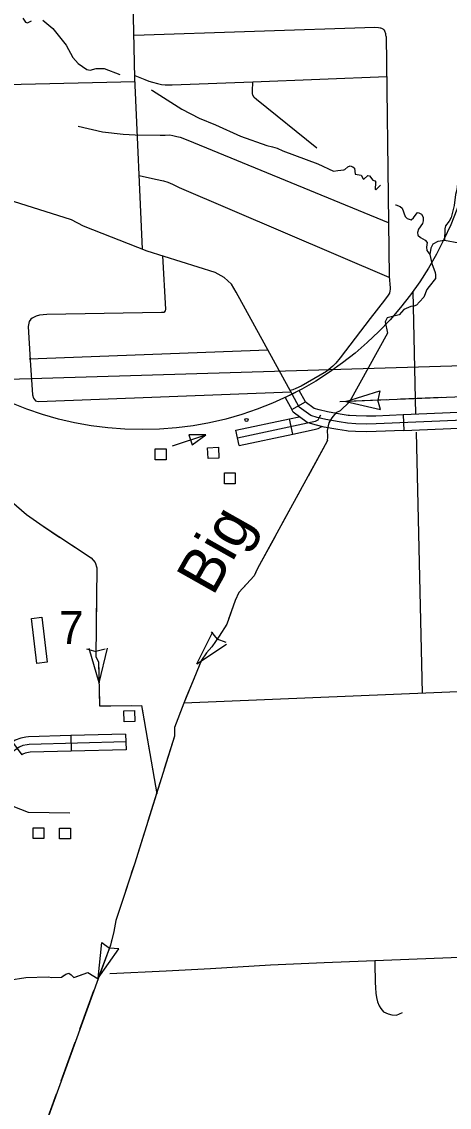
# Model space of a CAD drawing. Extents: x 1671357 to 13005564, y 567358 to 14261451.
# Drawn here: x 12758304.288 to 12758305.663, y 14259942.041 to 14259945.527 of the extents above; entities that cross this region are included whole.
import ezdxf

# ---------------------------------------------------------------- set-up
doc = ezdxf.new("R2010")
doc.units = 0
for name, color, linetype in [('31', 7, 'Continuous'), ('32', 7, 'Continuous'), ('33', 7, 'Continuous'), ('34', 7, 'Continuous'), ('35', 7, 'Continuous'), ('43', 7, 'Continuous'), ('5', 7, 'Continuous'), ('56', 7, 'Continuous'), ('6', 7, 'Continuous'), ('63', 7, 'Continuous'), ('Default', 7, 'Continuous')]:
    doc.layers.add(name, color=color, linetype=linetype)

msp = doc.modelspace()

# ---------------------------------------------------------------- linework, layer by layer
at = {"layer": '31'}
msp.add_line((12758305.5155, 14259944.2648), (12758305.5176, 14259944.2147), dxfattribs=at)
for points in [[(12758305.1581, 14259944.3315), (12758304.9781, 14259944.6583), (12758304.9633, 14259944.6845), (12758304.9396, 14259944.7053), (12758304.9102, 14259944.7221), (12758304.6922, 14259944.7904), (12758304.4872, 14259944.8701), (12758304.4483, 14259944.8909), (12758304.2412, 14259944.9558), (12758303.9561, 14259945.0462), (12758303.8751, 14259945.0611), (12758303.7801, 14259945.0756), (12758303.6861, 14259945.1079), (12758303.6598, 14259945.1186), (12758303.6334, 14259945.1368), (12758303.6062, 14259945.1656)], [(12758306.4578, 14259944.0184), (12758306.4559, 14259944.027), (12758306.4499, 14259944.0481), (12758306.441, 14259944.076), (12758306.4344, 14259944.0933), (12758306.4207, 14259944.1185), (12758306.4102, 14259944.1312), (12758306.3953, 14259944.1442), (12758306.3736, 14259944.1564), (12758306.271, 14259944.2228), (12758306.2255, 14259944.2518), (12758306.2108, 14259944.2615), (12758306.2013, 14259944.2648), (12758306.1691, 14259944.2673), (12758305.4278, 14259944.236), (12758305.3972, 14259944.2351), (12758305.3628, 14259944.2361), (12758305.3356, 14259944.2381), (12758305.3088, 14259944.2419), (12758305.2661, 14259944.2495), (12758305.2383, 14259944.2564), (12758305.2177, 14259944.2625), (12758305.1811, 14259944.2896), (12758305.1582, 14259944.3313)], [(12758305.3423, 14259944.2627), (12758305.3382, 14259944.263), (12758305.3127, 14259944.2667), (12758305.2713, 14259944.274), (12758305.2449, 14259944.2806), (12758305.229, 14259944.2853), (12758305.2004, 14259944.3065), (12758305.2005, 14259944.3064)], [(12758305.3386, 14259944.2128), (12758305.3329, 14259944.2132), (12758305.3048, 14259944.2172), (12758305.2608, 14259944.225), (12758305.2318, 14259944.2322), (12758305.2063, 14259944.2398), (12758305.1618, 14259944.2728), (12758305.1566, 14259944.2822)], [(12758305.5155, 14259944.2648), (12758305.4269, 14259944.261), (12758305.3972, 14259944.2601), (12758305.3641, 14259944.2611), (12758305.3423, 14259944.2627)], [(12758305.6916, 14259944.2722), (12758305.5155, 14259944.2648)], [(12758305.5176, 14259944.2147), (12758305.6937, 14259944.2222)], [(12758305.5176, 14259944.2147), (12758305.4287, 14259944.211), (12758305.3972, 14259944.21), (12758305.3615, 14259944.2111), (12758305.3386, 14259944.2128)]]:
    msp.add_lwpolyline(points, dxfattribs=at)
msp.add_lwpolyline([(12758305.1566, 14259944.2822), (12758305.2005, 14259944.3064), (12758305.1801, 14259944.3434), (12758305.1581, 14259944.3315), (12758305.1361, 14259944.3207), (12758305.1566, 14259944.2822)], close=True, dxfattribs=at)
at = {"layer": '32'}
for p, q in [((12758305.1599, 14259944.2032), (12758305.1495, 14259944.2522)), ((12758304.9874, 14259944.1667), (12758304.977, 14259944.2157)), ((12758304.2586, 14259943.2133), (12758304.2882, 14259943.1729)), ((12758304.4462, 14259943.235), (12758304.4476, 14259943.1849)), ((12758304.6224, 14259943.2397), (12758304.6238, 14259943.1896))]:
    msp.add_line(p, q, dxfattribs=at)
for points in [[(12758304.6766, 14259944.7964), (12758304.6524, 14259945.3473), (12758304.6454, 14259945.641), (12758304.6422, 14259946.0099), (12758304.6326, 14259946.3704)], [(12758305.4242, 14259945.5082), (12758304.6497, 14259945.4828)], [(12758305.4604, 14259945.4798), (12758305.4595, 14259945.4848), (12758305.4591, 14259945.4878), (12758305.4583, 14259945.4914), (12758305.4575, 14259945.4938), (12758305.4571, 14259945.4944), (12758305.4564, 14259945.4961), (12758305.4557, 14259945.4977), (12758305.4549, 14259945.4997), (12758305.4544, 14259945.4999), (12758305.4533, 14259945.5014), (12758305.4504, 14259945.5033), (12758305.4488, 14259945.5041), (12758305.4463, 14259945.5052), (12758305.4432, 14259945.5061), (12758305.441, 14259945.5064), (12758305.4356, 14259945.5072), (12758305.4242, 14259945.5082)], [(12758305.4604, 14259945.4798), (12758305.4677, 14259944.8828), (12758305.4705, 14259944.7084), (12758305.4732, 14259944.673), (12758305.4731, 14259944.667), (12758305.4726, 14259944.6626), (12758305.4709, 14259944.6549), (12758305.4668, 14259944.6487), (12758305.4551, 14259944.6328), (12758305.4086, 14259944.5741), (12758305.3127, 14259944.4478), (12758305.2989, 14259944.4309), (12758305.2925, 14259944.4239), (12758305.289, 14259944.4211), (12758305.2825, 14259944.4152), (12758305.2686, 14259944.4039), (12758305.1869, 14259944.3565), (12758305.1702, 14259944.3495), (12758305.16, 14259944.3451), (12758305.1519, 14259944.3426)], [(12758303.5987, 14259945.31), (12758304.6529, 14259945.3347)], [(12758304.6522, 14259945.3541), (12758304.684, 14259945.3411), (12758304.6969, 14259945.3363), (12758304.7084, 14259945.3327), (12758304.7249, 14259945.329), (12758304.7374, 14259945.3251), (12758304.7498, 14259945.3239), (12758304.7721, 14259945.3248), (12758305.0317, 14259945.3342), (12758305.462, 14259945.3513)], [(12758305.2379, 14259945.1213), (12758305.0436, 14259945.2771), (12758305.0357, 14259945.2838), (12758305.0314, 14259945.2917), (12758305.0302, 14259945.297), (12758305.0302, 14259945.3037), (12758305.0317, 14259945.3342)], [(12758304.47, 14259945.1915), (12758304.5485, 14259945.1738), (12758304.6146, 14259945.1663), (12758304.6528, 14259945.1635), (12758304.7337, 14259945.1623), (12758304.7497, 14259945.1632), (12758304.7647, 14259945.1638), (12758304.7745, 14259945.1618), (12758304.787, 14259945.1583), (12758304.7978, 14259945.1564), (12758304.8229, 14259945.147), (12758305.4664, 14259944.8827)], [(12758304.6662, 14259945.0329), (12758304.7182, 14259945.021), (12758304.7445, 14259945.016), (12758304.7587, 14259945.0119), (12758304.7736, 14259945.0058), (12758304.7948, 14259944.9945), (12758305.4689, 14259944.707)], [(12758304.7413, 14259944.775), (12758304.7502, 14259944.6044), (12758304.7494, 14259944.5984), (12758304.745, 14259944.5935), (12758304.738, 14259944.5929), (12758304.3687, 14259944.5866), (12758304.3457, 14259944.5853), (12758304.3351, 14259944.5819), (12758304.3282, 14259944.5783), (12758304.3217, 14259944.5754), (12758304.3181, 14259944.5719), (12758304.3124, 14259944.5643), (12758304.3094, 14259944.5481), (12758304.3153, 14259944.4398), (12758304.3226, 14259944.3293), (12758304.3261, 14259944.318), (12758304.3292, 14259944.3135), (12758304.3327, 14259944.3093), (12758304.3365, 14259944.3081), (12758304.3422, 14259944.308), (12758305.1544, 14259944.3382)], [(12758304.3121, 14259944.4444), (12758305.08, 14259944.4733)], [(12758304.9822, 14259944.1912), (12758305.2228, 14259944.2421), (12758305.2331, 14259944.2448), (12758305.2412, 14259944.2488), (12758305.2454, 14259944.2547), (12758305.25, 14259944.2649)], [(12758305.1495, 14259944.2522), (12758305.1807, 14259944.2588)], [(12758304.977, 14259944.2157), (12758305.1495, 14259944.2522)], [(12758305.1599, 14259944.2032), (12758305.2286, 14259944.2177), (12758305.2419, 14259944.2213), (12758305.2533, 14259944.2269)], [(12758304.9874, 14259944.1667), (12758305.1599, 14259944.2032)], [(12758304.6231, 14259943.2146), (12758304.3126, 14259943.2064), (12758304.3057, 14259943.2051), (12758304.2921, 14259943.2025), (12758304.2796, 14259943.1976), (12758304.2533, 14259943.1784), (12758304.242, 14259943.1699), (12758304.2111, 14259943.165), (12758304.0407, 14259943.1492), (12758303.9438, 14259943.1478), (12758303.8189, 14259943.1469)], [(12758304.4462, 14259943.235), (12758304.31, 14259943.2313), (12758304.3011, 14259943.2297), (12758304.2851, 14259943.2267), (12758304.2675, 14259943.2198), (12758304.2586, 14259943.2133)], [(12758304.6224, 14259943.2397), (12758304.4462, 14259943.235)], [(12758304.4476, 14259943.1849), (12758304.3153, 14259943.1814), (12758304.3103, 14259943.1805), (12758304.299, 14259943.1783), (12758304.2917, 14259943.1755), (12758304.2882, 14259943.1729)], [(12758304.6238, 14259943.1896), (12758304.4476, 14259943.1849)]]:
    msp.add_lwpolyline(points, dxfattribs=at)
at = {"layer": '33'}
for points in [[(12758307.3852, 14259942.5669), (12758307.2472, 14259942.5662), (12758307.122, 14259942.5671), (12758306.6177, 14259942.5589), (12758306.4747, 14259942.5523), (12758306.2626, 14259942.5448), (12758306.1076, 14259942.536), (12758305.8772, 14259942.5283), (12758305.6691, 14259942.5216), (12758305.2613, 14259942.5052), (12758305.0883, 14259942.4973), (12758304.8951, 14259942.4862), (12758304.7528, 14259942.478)], [(12758305.4241, 14259942.5117), (12758305.4239, 14259942.4822), (12758305.4247, 14259942.4628), (12758305.4248, 14259942.4433), (12758305.4258, 14259942.4246), (12758305.4274, 14259942.4082), (12758305.4295, 14259942.3939), (12758305.4327, 14259942.3797), (12758305.4377, 14259942.3672), (12758305.4429, 14259942.3581), (12758305.4518, 14259942.3482), (12758305.4669, 14259942.341), (12758305.4791, 14259942.3383), (12758305.4932, 14259942.3371), (12758305.5124, 14259942.3459)]]:
    msp.add_lwpolyline(points, dxfattribs=at)
at = {"layer": '34'}
msp.add_lwpolyline([(12758304.7528, 14259942.478), (12758304.5721, 14259942.4701)], dxfattribs=at)
at = {"layer": '35'}
for points in [[(12758304.2924, 14259945.5386), (12758304.3, 14259945.5252), (12758304.3074, 14259945.5235), (12758304.3195, 14259945.5297)], [(12758304.3562, 14259945.5315), (12758304.3884, 14259945.5047), (12758304.4311, 14259945.4519), (12758304.4532, 14259945.4117), (12758304.4703, 14259945.3926), (12758304.4975, 14259945.374), (12758304.5087, 14259945.3715), (12758304.5272, 14259945.3769), (12758304.5539, 14259945.377), (12758304.6042, 14259945.358)], [(12758305.7541, 14259945.3508), (12758305.7449, 14259945.3303), (12758305.6922, 14259945.0257), (12758305.6878, 14259944.9877), (12758305.6835, 14259944.9718), (12758305.6786, 14259944.9368), (12758305.6695, 14259944.8982), (12758305.6627, 14259944.8862), (12758305.6516, 14259944.8714), (12758305.6486, 14259944.8625), (12758305.6475, 14259944.825)], [(12758304.7049, 14259945.3085), (12758304.7086, 14259945.3065), (12758304.8034, 14259945.2458), (12758304.8587, 14259945.2173), (12758304.9114, 14259945.1961), (12758304.9918, 14259945.1596), (12758305.0766, 14259945.1296), (12758305.0952, 14259945.1254)], [(12758305.0952, 14259945.1254), (12758305.1097, 14259945.1206), (12758305.1282, 14259945.112), (12758305.2402, 14259945.0705), (12758305.291, 14259945.0468), (12758305.3052, 14259945.0491), (12758305.3239, 14259945.0509), (12758305.3278, 14259945.0527), (12758305.3375, 14259945.0608), (12758305.3447, 14259945.0645), (12758305.3535, 14259945.0612), (12758305.3584, 14259945.057), (12758305.3612, 14259945.038), (12758305.38, 14259945.0348), (12758305.3869, 14259945.023), (12758305.3889, 14259945.0218), (12758305.4012, 14259945.0334), (12758305.4072, 14259945.0319), (12758305.4172, 14259945.0186), (12758305.4243, 14259945.0166), (12758305.4268, 14259945.012), (12758305.4259, 14259945.0096), (12758305.4247, 14259944.9895), (12758305.4275, 14259944.9869), (12758305.4419, 14259945.0019)], [(12758305.4906, 14259944.9388), (12758305.4917, 14259944.9387), (12758305.5053, 14259944.9336), (12758305.5115, 14259944.9285), (12758305.521, 14259944.9011), (12758305.528, 14259944.8947), (12758305.5408, 14259944.8912), (12758305.5482, 14259944.8975), (12758305.5599, 14259944.9134), (12758305.5629, 14259944.9142), (12758305.5735, 14259944.9086), (12758305.5796, 14259944.8995), (12758305.5797, 14259944.8875), (12758305.5771, 14259944.879), (12758305.5645, 14259944.861), (12758305.5613, 14259944.8499), (12758305.5626, 14259944.8419), (12758305.5706, 14259944.8338), (12758305.5863, 14259944.8261), (12758305.592, 14259944.8177), (12758305.5903, 14259944.8035), (12758305.5914, 14259944.7929), (12758305.601, 14259944.7795)], [(12758305.6937, 14259944.8159), (12758305.6475, 14259944.825), (12758305.627, 14259944.8215), (12758305.6109, 14259944.8131), (12758305.6035, 14259944.7997), (12758305.601, 14259944.7795), (12758305.6075, 14259944.751), (12758305.6181, 14259944.7223), (12758305.6195, 14259944.714)], [(12758305.6195, 14259944.714), (12758305.6186, 14259944.7026), (12758305.5989, 14259944.6773), (12758305.5913, 14259944.6673), (12758305.5817, 14259944.6424), (12758305.5673, 14259944.6281), (12758305.5577, 14259944.6173), (12758305.5495, 14259944.6136), (12758305.5392, 14259944.6125), (12758305.5172, 14259944.6026), (12758305.5019, 14259944.5855), (12758305.4635, 14259944.5762), (12758305.4577, 14259944.5629), (12758305.4652, 14259944.5274), (12758305.3425, 14259944.3067), (12758305.3123, 14259944.2776)]]:
    msp.add_lwpolyline(points, dxfattribs=at)
at = {"layer": '43'}
for p, q in [((12758305.3307, 14259944.3077), (12758305.4401, 14259944.3417)), ((12758305.4401, 14259944.3417), (12758305.4334, 14259944.3119)), ((12758305.3307, 14259944.3077), (12758305.4425, 14259944.2824)), ((12758305.4425, 14259944.2824), (12758305.4334, 14259944.3116)), ((12758304.8515, 14259943.4657), (12758304.9026, 14259943.5682)), ((12758304.8974, 14259943.5683), (12758304.9169, 14259943.5448)), ((12758304.8515, 14259943.4657), (12758304.947, 14259943.5289)), ((12758304.9458, 14259943.534), (12758304.9172, 14259943.5446)), ((12758304.497, 14259943.5135), (12758304.5264, 14259943.5052)), ((12758304.537, 14259943.4047), (12758304.5048, 14259943.5146)), ((12758304.5563, 14259943.5127), (12758304.5268, 14259943.5052)), ((12758304.537, 14259943.4047), (12758304.5641, 14259943.516)), ((12758304.5346, 14259942.4563), (12758304.5456, 14259942.5704)), ((12758304.5346, 14259942.4563), (12758304.6011, 14259942.5496)), ((12758304.5456, 14259942.5704), (12758304.5704, 14259942.5526)), ((12758304.6011, 14259942.5496), (12758304.5708, 14259942.5525))]:
    msp.add_line(p, q, dxfattribs=at)
for points in [[(12758305.9452, 14259944.332), (12758305.3111, 14259944.3069)], [(12758305.4628, 14259944.3129), (12758305.3307, 14259944.3077)], [(12758305.6389, 14259944.3199), (12758305.5068, 14259944.3147)], [(12758305.3123, 14259944.2776), (12758305.2982, 14259944.271), (12758305.2852, 14259944.2551), (12758305.2765, 14259944.2386), (12758305.2708, 14259944.2146), (12758305.272, 14259944.1949), (12758305.2709, 14259944.1805), (12758305.0465, 14259943.7714), (12758305.0361, 14259943.7482), (12758304.9866, 14259943.6942), (12758304.9746, 14259943.6682), (12758304.9478, 14259943.5925), (12758304.9233, 14259943.5536), (12758304.8993, 14259943.5198), (12758304.8824, 14259943.5007), (12758304.8661, 14259943.4765), (12758304.8094, 14259943.3385)], [(12758305.3123, 14259944.2776), (12758305.2982, 14259944.271), (12758305.2959, 14259944.2682)], [(12758305.2712, 14259944.1839), (12758305.2709, 14259944.1805), (12758305.209, 14259944.0676)], [(12758304.0855, 14259944.1334), (12758304.3037, 14259943.9443), (12758304.3574, 14259943.907), (12758304.5114, 14259943.8053), (12758304.525, 14259943.7901), (12758304.5301, 14259943.7733), (12758304.5263, 14259943.4888), (12758304.5354, 14259943.4711), (12758304.5387, 14259943.3306), (12758304.6733, 14259943.3312), (12758304.7227, 14259943.048)], [(12758305.1878, 14259944.029), (12758305.1242, 14259943.913)], [(12758304.302, 14259943.9458), (12758304.3037, 14259943.9443), (12758304.3574, 14259943.907), (12758304.4113, 14259943.8714)], [(12758305.103, 14259943.8744), (12758305.0465, 14259943.7714), (12758305.0405, 14259943.758)], [(12758304.448, 14259943.8471), (12758304.5114, 14259943.8053), (12758304.525, 14259943.7901), (12758304.5301, 14259943.7733), (12758304.5299, 14259943.755)], [(12758304.5293, 14259943.7109), (12758304.5275, 14259943.5787)], [(12758305.0136, 14259943.7236), (12758304.9866, 14259943.6942), (12758304.9746, 14259943.6682), (12758304.9533, 14259943.6082)], [(12758304.9332, 14259943.5693), (12758304.9233, 14259943.5536), (12758304.8993, 14259943.5198), (12758304.8824, 14259943.5007), (12758304.8661, 14259943.4765), (12758304.8594, 14259943.4603)], [(12758304.527, 14259943.5347), (12758304.5263, 14259943.4888), (12758304.5354, 14259943.4711), (12758304.537, 14259943.4047)], [(12758304.8427, 14259943.4195), (12758304.8176, 14259943.3584)], [(12758304.538, 14259943.3606), (12758304.5387, 14259943.3306), (12758304.5748, 14259943.3308)], [(12758304.8176, 14259943.3584), (12758304.8094, 14259943.3385), (12758304.7935, 14259943.2968)], [(12758304.5748, 14259943.3308), (12758304.6409, 14259943.3311)], [(12758304.8094, 14259943.3385), (12758304.7799, 14259943.261), (12758304.7797, 14259943.2329), (12758304.6518, 14259942.8251)], [(12758304.6753, 14259943.3198), (12758304.698, 14259943.1895)], [(12758304.7799, 14259943.2552), (12758304.7797, 14259943.2329), (12758304.7469, 14259943.1281)], [(12758304.7056, 14259943.1461), (12758304.7227, 14259943.048)], [(12758304.7337, 14259943.086), (12758304.6941, 14259942.9599)], [(12758304.6809, 14259942.9178), (12758304.6518, 14259942.8251), (12758304.6408, 14259942.7919)], [(12758304.6518, 14259942.8251), (12758304.5908, 14259942.6415), (12758304.5844, 14259942.6054), (12758304.5739, 14259942.5614), (12758304.5337, 14259942.454), (12758303.8129, 14259940.4656), (12758303.8141, 14259940.4455), (12758303.6953, 14259940.1356)], [(12758304.6269, 14259942.75), (12758304.5908, 14259942.6415), (12758304.5877, 14259942.6239)], [(12758304.5785, 14259942.5809), (12758304.5739, 14259942.5614), (12758304.5346, 14259942.4563)], [(12758304.0166, 14259942.4412), (12758304.0492, 14259942.4282), (12758304.0727, 14259942.4406), (12758304.1162, 14259942.4482), (12758304.1545, 14259942.4425), (12758304.1796, 14259942.4413), (12758304.2186, 14259942.4497), (12758304.2464, 14259942.4499), (12758304.3011, 14259942.4576), (12758304.3735, 14259942.4605), (12758304.3853, 14259942.458), (12758304.4166, 14259942.459), (12758304.4299, 14259942.4689), (12758304.4398, 14259942.4717), (12758304.4474, 14259942.4667), (12758304.4557, 14259942.4583), (12758304.5008, 14259942.4737), (12758304.5337, 14259942.454)], [(12758304.295, 14259942.4568), (12758304.3011, 14259942.4576), (12758304.3735, 14259942.4605), (12758304.3853, 14259942.458), (12758304.4166, 14259942.459), (12758304.4248, 14259942.4651)], [(12758304.4619, 14259942.4604), (12758304.5008, 14259942.4737), (12758304.5337, 14259942.454)], [(12758304.5195, 14259942.4149), (12758304.497, 14259942.3527)], [(12758304.497, 14259942.3527), (12758304.4745, 14259942.2906)], [(12758304.4595, 14259942.2492), (12758304.4144, 14259942.1249)], [(12758304.3994, 14259942.0834), (12758304.3543, 14259941.9591)]]:
    msp.add_lwpolyline(points, dxfattribs=at)
at = {"layer": '5'}
for points in [[(12758305.5563, 14259944.2654), (12758305.5469, 14259944.6615)], [(12758305.5773, 14259943.3708), (12758305.5576, 14259944.209)]]:
    msp.add_lwpolyline(points, dxfattribs=at)
at = {"layer": '56'}
for points in [[(12758304.7734, 14259944.1647), (12758304.88, 14259944.2005)], [(12758304.4428, 14259942.9862), (12758304.3105, 14259942.9881), (12758304.1509, 14259943.0503)]]:
    msp.add_lwpolyline(points, dxfattribs=at)
for points in [[(12758304.8261, 14259944.2004), (12758304.8369, 14259944.1681), (12758304.88, 14259944.2005)], [(12758304.7176, 14259944.1206), (12758304.7176, 14259944.1554), (12758304.7525, 14259944.1554), (12758304.7525, 14259944.1206)], [(12758304.8876, 14259944.1244), (12758304.8861, 14259944.1591), (12758304.921, 14259944.1606), (12758304.9224, 14259944.1259)], [(12758304.9403, 14259944.0437), (12758304.9403, 14259944.0784), (12758304.9752, 14259944.0784), (12758304.9752, 14259944.0437)], [(12758304.3194, 14259943.6112), (12758304.3525, 14259943.6153), (12758304.3704, 14259943.4703), (12758304.3373, 14259943.4662)], [(12758304.6178, 14259943.2791), (12758304.6164, 14259943.3138), (12758304.6512, 14259943.3153), (12758304.6526, 14259943.2806)], [(12758304.3248, 14259942.9044), (12758304.3248, 14259942.9391), (12758304.3597, 14259942.9391), (12758304.3597, 14259942.9044)], [(12758304.4103, 14259942.9031), (12758304.4103, 14259942.9378), (12758304.4451, 14259942.9378), (12758304.4451, 14259942.9031)]]:
    msp.add_lwpolyline(points, close=True, dxfattribs=at)
msp.add_circle((12758305.0111, 14259944.2482), 0.00501, dxfattribs=at)
at = {"layer": '6'}
msp.add_lwpolyline([(12758306.4592, 14259943.862), (12758306.4681, 14259943.4074), (12758306.0281, 14259943.3897), (12758304.8094, 14259943.3385)], dxfattribs=at)
at = {"layer": '63'}
msp.add_circle((12758304.6755, 14259945.2943), 1.077, dxfattribs=at)
at = {"layer": 'Default'}
msp.add_line((12758310.0419, 14259944.551), (12758300.287, 14259944.2608), dxfattribs=at)

# ---------------------------------------------------------------- texts
at = {"layer": '43'}
msp.add_text('Big', height=0.14102, rotation=60.6136, dxfattribs=at).set_placement((12758304.9033, 14259943.6801))
at = {"layer": '56'}
msp.add_text('7', height=0.1058, dxfattribs=at).set_placement((12758304.4089, 14259943.5293))

doc.saveas('drawing.dxf')
